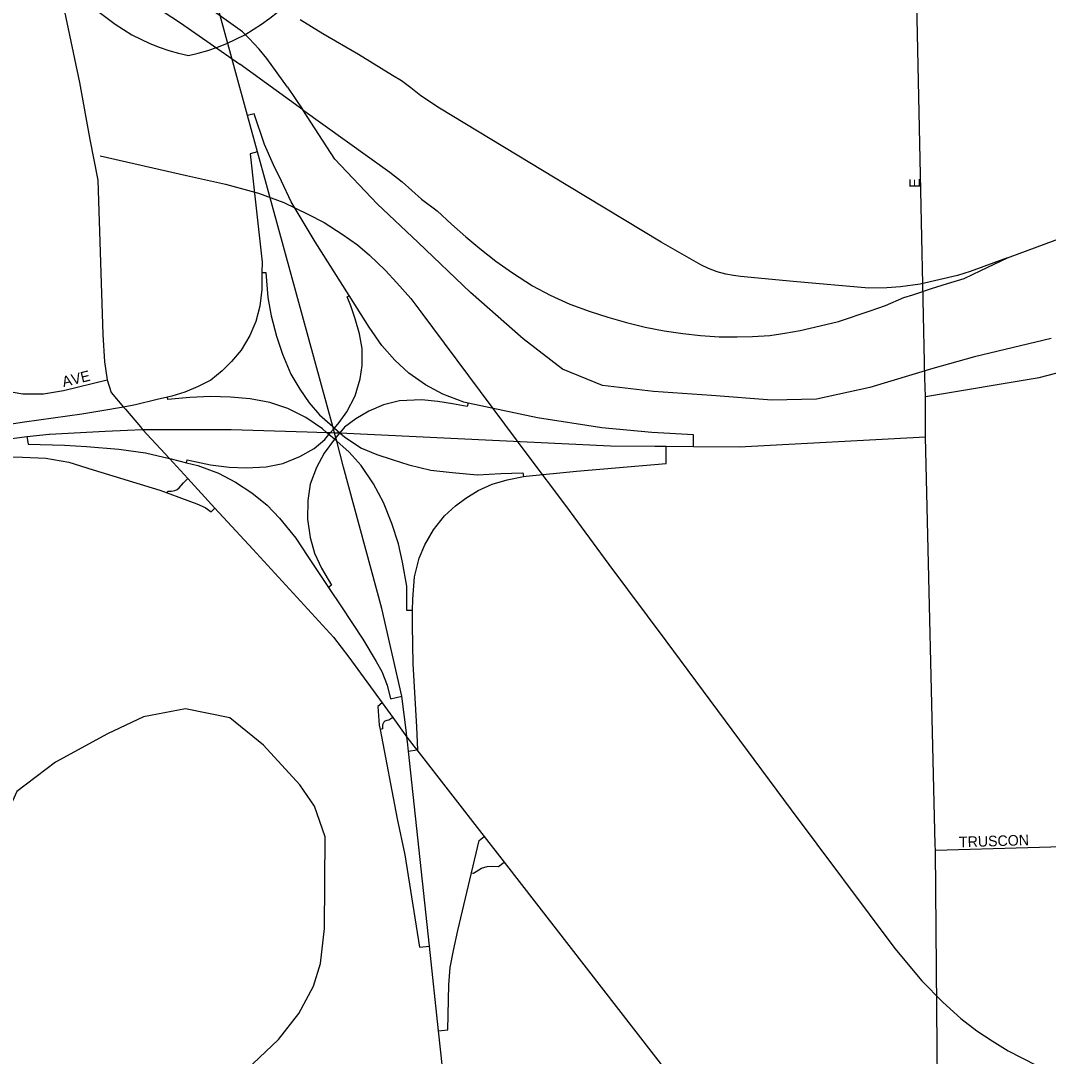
# Model space of a CAD drawing. Extents: x 2010165 to 2382125, y 1060529 to 1407316.
# Drawn here: x 2196877 to 2201731, y 1265863 to 1270754 of the extents above; entities that cross this region are included whole.
import ezdxf

# ---------------------------------------------------------------- set-up
doc = ezdxf.new("R2010")
doc.units = 0
for name, color, linetype in [('GM_P_County_Alignment', 7, 'Continuous'), ('GM_X_City_Street', 7, 'Continuous'), ('GM_X_City_Street_Text', 7, 'Continuous'), ('GM_X_Interchange_Ramps', 7, 'Continuous'), ('GM_X_Interstate_Route', 7, 'Continuous'), ('GM_X_Interstate_Shield', 7, 'Continuous'), ('GM_X_Rail_Line', 7, 'Continuous'), ('GM_X_State_Route', 7, 'Continuous')]:
    doc.layers.add(name, color=color, linetype=linetype)

msp = doc.modelspace()

# ---------------------------------------------------------------- linework, layer by layer
at = {"layer": 'GM_P_County_Alignment'}
msp.add_lwpolyline([(2201149.8, 1268978.6), (2201686.7, 1269068.3), (2202236.6, 1269212.3), (2202655.5, 1269461), (2203153, 1269840.7), (2203166.4, 1269850.3), (2203449.7, 1270053.9), (2203560.7, 1270133), (2203670.7, 1270211.6), (2203813.1, 1270316.4), (2203883.6, 1270348.4), (2203954, 1270370.9), (2204056.3, 1270377.4), (2205247.7, 1270390.6), (2206215.5, 1270377.7), (2207276.9, 1270351.3)], dxfattribs=at)
at = {"layer": 'GM_X_City_Street'}
for points in [[(2201132, 1269803.1), (2201089, 1271799.5), (2201020.3, 1273772.6), (2200984.9, 1274790.2), (2200965.1, 1276364.1), (2200960.1, 1276758.7), (2200959.9, 1276772.6)], [(2201147.9, 1269067.6), (2201132, 1269803.1)], [(2195343.6, 1269603.3), (2195542.8, 1269477.6), (2195747.3, 1269362.8), (2195914.2, 1269287.4), (2196129, 1269214.6), (2196766.7, 1269012.4), (2196887.5, 1268990.8), (2196984.3, 1268990.8), (2197079.1, 1269007.9), (2197285.1, 1269056.8)], [(2201197, 1266861.2), (2201150.8, 1268788.9), (2201150.7, 1268936.9), (2201149.8, 1268978.6), (2201147.9, 1269067.6)], [(2201206.2, 1265862.8), (2201205.2, 1265905.8), (2201197.6, 1266836.5), (2201197, 1266861.2)], [(2201197.6, 1266836.5), (2202069.5, 1266860.8), (2202069.5, 1266840.6)], [(2201243, 1264181.7), (2201206.2, 1265862.8)]]:
    msp.add_lwpolyline(points, dxfattribs=at)
at = {"layer": 'GM_X_Interchange_Ramps'}
for points in [[(2200054.3, 1268742.8), (2200054.6, 1268798.5), (2199858.2, 1268808.1), (2199621.2, 1268830.6), (2199317.6, 1268877.3), (2198989.6, 1268946.9), (2198969.2, 1268951.3), (2198870.7, 1268989.1), (2198789.2, 1269034.1), (2198710, 1269088.2), (2198643.3, 1269150.6), (2198582.1, 1269219.3), (2198522.4, 1269305.7), (2198428, 1269455), (2198267.3, 1269709.1), (2198153.9, 1269898.7), (2198108.1, 1269995.1), (2198071.1, 1270073.1), (2198028.2, 1270169.6), (2197980.1, 1270314.4), (2197948.2, 1270305.9)], [(2197995.3, 1270133.7), (2197960.7, 1270124.5), (2197978.9, 1269953.8), (2198016.6, 1269613.9), (2198016.4, 1269564.3), (2198016, 1269484.6), (2198006.4, 1269404.7), (2197987.5, 1269333), (2197959.4, 1269266.6), (2197918.2, 1269197.9), (2197873.2, 1269143.7), (2197829, 1269099.7), (2197774.4, 1269056.6), (2197714.7, 1269026.4), (2197651.8, 1268998.9), (2197591.3, 1268980.4), (2197569.8, 1268975.4), (2197521.8, 1268964.3), (2197419.1, 1268938.7), (2197362.3, 1268928.8), (2197259.3, 1268910.9), (2197164.9, 1268894.7), (2196894.1, 1268857), (2196706.4, 1268829)], [(2198016.4, 1269564.3), (2198034.9, 1269564.2), (2198043.9, 1269446.5), (2198059.7, 1269360.1), (2198085.4, 1269264.3), (2198112.9, 1269179.2), (2198152.5, 1269084.7), (2198194.8, 1269012.8), (2198239, 1268949.5), (2198288.5, 1268891.7), (2198350.4, 1268836.8), (2198358.3, 1268829.8), (2198383.8, 1268807.2), (2198407.5, 1268786.1), (2198485.8, 1268734.3), (2198558.2, 1268704.8), (2198631.6, 1268680.7), (2198710.3, 1268655.7), (2198814.7, 1268631.2), (2198914.6, 1268619.5), (2199034.8, 1268609.3), (2199145, 1268614.9), (2199248.9, 1268618.3), (2199252.2, 1268600.6)], [(2197659.4, 1268666.3), (2197662.5, 1268679.1), (2197773.7, 1268656.4), (2197861, 1268645.7), (2197941.5, 1268641.2), (2198035.6, 1268646.8), (2198115.4, 1268661.6), (2198194.5, 1268695.6), (2198262.8, 1268733.5), (2198312.6, 1268776.1), (2198332.4, 1268799.4), (2198339.9, 1268808.2), (2198353.7, 1268824.5), (2198358.3, 1268829.8), (2198380.4, 1268855.8), (2198417.1, 1268906.5), (2198456, 1268981.8), (2198480.9, 1269062.1), (2198490.3, 1269125.7), (2198489.5, 1269204.9), (2198477.2, 1269274.2), (2198457.3, 1269346.3), (2198435.8, 1269407.7), (2198418.1, 1269448.8), (2198428, 1269455)], [(2198728, 1267968.6), (2198701, 1267968.7), (2198700.4, 1268082.5), (2198680.9, 1268195.7), (2198660.7, 1268283.7), (2198630.3, 1268378.6), (2198590.4, 1268478.2), (2198543.1, 1268566.3), (2198484.9, 1268653.1), (2198428.1, 1268715.4), (2198369.3, 1268767.1), (2198358.5, 1268776.6), (2198332.4, 1268799.4), (2198321.8, 1268808.7), (2198302.2, 1268826), (2198223.7, 1268878.9), (2198138.4, 1268921.6), (2198053.1, 1268950.8), (2197960.4, 1268968.5), (2197867.6, 1268976), (2197772.8, 1268979.5), (2197675.2, 1268974.1), (2197572.2, 1268964.7), (2197569.8, 1268975.4)], [(2198989.6, 1268946.9), (2198986.3, 1268931.1), (2198916.3, 1268944.2), (2198846.5, 1268955.2), (2198770.5, 1268963.5), (2198665.5, 1268958.5), (2198590.8, 1268940), (2198520.4, 1268910.1), (2198460.2, 1268873.5), (2198406.8, 1268833.3), (2198383.8, 1268807.2), (2198364.5, 1268784.8), (2198358.5, 1268776.6), (2198310.2, 1268710.7), (2198273.2, 1268643), (2198244.8, 1268564.1), (2198232.3, 1268487.7), (2198231.5, 1268399.5), (2198244.6, 1268313.5), (2198265.2, 1268239), (2198297.3, 1268168.8), (2198345.4, 1268087), (2198330.3, 1268077.1)], [(2196588.4, 1268746.7), (2196597.6, 1268687.6), (2196763.9, 1268694.6), (2196884.6, 1268692.6), (2196995.9, 1268687.9), (2197103.4, 1268668.7), (2197218.5, 1268631.8), (2197534.6, 1268535.8), (2197568.6, 1268523.4), (2197635.8, 1268499.1), (2197708.3, 1268471.6), (2197748.8, 1268454.2), (2197776.7, 1268434.8), (2197793.9, 1268452)], [(2196905.7, 1268790.3), (2196911.3, 1268754.1), (2197084.2, 1268749.7), (2197188.1, 1268742.6), (2197340.3, 1268729.9), (2197465.9, 1268712.1), (2197578.9, 1268685.9), (2197586.9, 1268684.1), (2197659.4, 1268666.3), (2197713.7, 1268653), (2197811, 1268616.8), (2197892, 1268573.6), (2197968.4, 1268523.3), (2198040.3, 1268465.8), (2198098.8, 1268404.2), (2198177, 1268309.8), (2198233.4, 1268223.3), (2198330.3, 1268077.1), (2198391.5, 1267984.7), (2198493.1, 1267832.5), (2198556.4, 1267726.8), (2198583.1, 1267680.6), (2198607.8, 1267615.5), (2198623.7, 1267550.5), (2198677.8, 1267562.9)], [(2198709.1, 1267304.5), (2198748.3, 1267309.5), (2198753, 1267310.1), (2198748.1, 1267419.5), (2198731.2, 1267716.2), (2198727.6, 1267897), (2198728, 1267968.6), (2198728.3, 1268022.2), (2198737.2, 1268126.9), (2198759.1, 1268215.7), (2198786.3, 1268278.6), (2198826.6, 1268348.8), (2198878.9, 1268415.3), (2198931.1, 1268463.1), (2198979.5, 1268499), (2199037.2, 1268534.8), (2199103.2, 1268564.1), (2199174.7, 1268585.9), (2199252.2, 1268600.6), (2199264.7, 1268603), (2199502.2, 1268626.6), (2199925.3, 1268663), (2199925, 1268744)], [(2197568.6, 1268523.4), (2197571.5, 1268531.4), (2197588.9, 1268531.7), (2197605.3, 1268534.8), (2197616.5, 1268539.5), (2197625.7, 1268546.8), (2197645.4, 1268570.7), (2197665.9, 1268591.2)], [(2198584.5, 1267531.3), (2198563.5, 1267515.3), (2198570.4, 1267427.1), (2198574.5, 1267405.8), (2198655.4, 1266985), (2198690.8, 1266813.9), (2198761.2, 1266378.6), (2198807.7, 1266383.4)], [(2198633.8, 1267463.2), (2198616.2, 1267449.8), (2198606.1, 1267449.2), (2198597.2, 1267446.1), (2198591.9, 1267441), (2198588.4, 1267435.1), (2198586.1, 1267427.9), (2198585.3, 1267421.2), (2198586.3, 1267408.9), (2198574.5, 1267405.8)], [(2198850.4, 1265983.7), (2198895, 1265987.4), (2198899, 1266200.4), (2198905.1, 1266282.2), (2198920.3, 1266362.3), (2198941.9, 1266457.3), (2199006.1, 1266729.9), (2199042.4, 1266882.6), (2199066, 1266900.8)], [(2199006.1, 1266729.9), (2199015.5, 1266727.7), (2199053.7, 1266752), (2199079.6, 1266759.6), (2199106.7, 1266761.3), (2199134.1, 1266759.6), (2199160.2, 1266779.6)]]:
    msp.add_lwpolyline(points, dxfattribs=at)
at = {"layer": 'GM_X_Interstate_Route'}
for points in [[(2198037.5, 1269979.8), (2197995.3, 1270133.7), (2197948.2, 1270305.9), (2197629.2, 1271471.3), (2197516.6, 1271789.9), (2197494.6, 1271852.2), (2197294.7, 1272177.1), (2197073, 1272423.1), (2196767.8, 1272646.4)], [(2198360.5, 1268799.5), (2198358.4, 1268807.6), (2198353.7, 1268824.5), (2198350.4, 1268836.8), (2198037.5, 1269979.8)], [(2196799.9, 1268775.8), (2196905.7, 1268790.3), (2197011.1, 1268801.4)], [(2197011.1, 1268801.4), (2197012.2, 1268801.5), (2197275.9, 1268814.5)], [(2197275.9, 1268814.5), (2197381.8, 1268819.7)], [(2197381.8, 1268819.7), (2197452.6, 1268823.2), (2197871.1, 1268823.7), (2198229.9, 1268811.8)], [(2198229.9, 1268811.8), (2198321.8, 1268808.7), (2198339.9, 1268808.2), (2198358.4, 1268807.6), (2198383.8, 1268807.2), (2199661.9, 1268746.5), (2199871.9, 1268744.5)], [(2198402.2, 1268645.4), (2198369.3, 1268767.1), (2198364.5, 1268784.8), (2198360.5, 1268799.5)], [(2199871.9, 1268744.5), (2199925, 1268744), (2200054.3, 1268742.8), (2200270, 1268740.7), (2201150.8, 1268788.9)], [(2198688.2, 1267476.8), (2198677.8, 1267562.9), (2198582.6, 1267978.1), (2198402.2, 1268645.4)], [(2198698.7, 1267390.6), (2198688.2, 1267476.8)], [(2198703.9, 1267347.6), (2198701.1, 1267370.1), (2198698.7, 1267390.6)], [(2198878.2, 1265723.7), (2198850.4, 1265983.7), (2198807.7, 1266383.4), (2198709.1, 1267304.5), (2198703.9, 1267347.6)]]:
    msp.add_lwpolyline(points, dxfattribs=at)
at = {"layer": 'GM_X_Interstate_Shield'}
for centre, start, end in [((2197856.1, 1271507.9), 165.8066, 258.463), ((2197481.1, 1271507.9), 281.537, 14.1934)]:
    msp.add_arc(centre, 937.5, start, end, dxfattribs=at)
at = {"layer": 'GM_X_Rail_Line'}
for points in [[(2201538.5, 1269634), (2202808, 1270103.9), (2203215.7, 1270285.5), (2203742.1, 1270480), (2203877.8, 1270525), (2204065, 1270615.1), (2204291.9, 1270714.1), (2204575.8, 1270816.7), (2204839.3, 1270914.6), (2204902.4, 1270936.2), (2204969, 1270958.4), (2205029, 1270977.6), (2205090.8, 1270996.8), (2205159.3, 1271014.2), (2205221.1, 1271031), (2205338.1, 1271055), (2205413.1, 1271069.5), (2205609.4, 1271098.2), (2205982.9, 1271150.1), (2206260.6, 1271187.2), (2206484.5, 1271215.3)], [(2198136.2, 1270439.7), (2198038.9, 1270574.5), (2198002.7, 1270619.4), (2197956.6, 1270669.3), (2197924.1, 1270701.7), (2197622.2, 1270917.5)], [(2197436.2, 1270872.9), (2197631.5, 1270744), (2197911.9, 1270547.7)], [(2201538.5, 1269634), (2201361.5, 1269569.9), (2201301.4, 1269550.8), (2201125.5, 1269509.8), (2201032.6, 1269497), (2200967.9, 1269491.5), (2200882.3, 1269490.6), (2200525.2, 1269521.4), (2200276.4, 1269546.2), (2200244.3, 1269550.1), (2200207.1, 1269556.3), (2200166, 1269568.1), (2200125.5, 1269583.3), (2200089.5, 1269600.8), (2200055.7, 1269619.4), (2199901.4, 1269707.2), (2199461.8, 1269974), (2198855.5, 1270339.9), (2198767.1, 1270398.5), (2198720, 1270436.1), (2198676, 1270468.9), (2198633.1, 1270494.5), (2198471.7, 1270593.6), (2198304.6, 1270691.6), (2198196.6, 1270757.3)], [(2198208.7, 1270333.1), (2197911.9, 1270547.7)], [(2198136.2, 1270439.7), (2198208.7, 1270333.1)], [(2198208.7, 1270333.1), (2198620.3, 1270038), (2198678.9, 1269991.8), (2198770, 1269910.7), (2198843.6, 1269855.8), (2198912.2, 1269792.2), (2198979.6, 1269732.3), (2199045.6, 1269677.1), (2199120.6, 1269617.5), (2199199.2, 1269562.6), (2199293.6, 1269502.1), (2199377.6, 1269457.8), (2199471.1, 1269415.4), (2199566, 1269380.5), (2199650.8, 1269353), (2199738.1, 1269328.1), (2199826.7, 1269305.6), (2199916.5, 1269289.4), (2200003.7, 1269275.7), (2200087.9, 1269266.4), (2200175.4, 1269260.8), (2200261.5, 1269260.1), (2200333.4, 1269261.6), (2200415.4, 1269267.5), (2200486.2, 1269278.3), (2200558.9, 1269290.9), (2200653.1, 1269313.1), (2200739.9, 1269333.2), (2200889, 1269382.9), (2200960.9, 1269408.8), (2201047.7, 1269445.9), (2201090, 1269458.5), (2201178.2, 1269488.9), (2201253.9, 1269512.7), (2201333.2, 1269536.4), (2201411.9, 1269573.5), (2201538.5, 1269634)], [(2201744.3, 1269252.7), (2201382.2, 1269166.1), (2201184.9, 1269110.7), (2200887.1, 1269020.6), (2200635.5, 1268965.9), (2200424, 1268962.2), (2200139.6, 1268984.1), (2199866.1, 1269002.3), (2199625.4, 1269031.5), (2199435.8, 1269108.1), (2199249.8, 1269250.4), (2199001.8, 1269469.2), (2198753.9, 1269706.3), (2198560.6, 1269888.7), (2198360.1, 1270100.3), (2198208.7, 1270333.1)], [(2197252.2, 1270115.5), (2197659.8, 1270023.2), (2197844.2, 1269981.2), (2198000.2, 1269939.1), (2198119.6, 1269894.4), (2198233, 1269839.7), (2198309.8, 1269800), (2198394.4, 1269745.1), (2198466.9, 1269694.4), (2198524.5, 1269645.6), (2198598.7, 1269575.7), (2198653.8, 1269516), (2198720, 1269441.3), (2198766.3, 1269379.2), (2199272.1, 1268700.2), (2199449.5, 1268464.7), (2199655.2, 1268185.5), (2199924.8, 1267825.1), (2200516.8, 1267027.1), (2201005.9, 1266371.7), (2201133.6, 1266219.2), (2201231.7, 1266119.2), (2201317.4, 1266040.5), (2201393, 1265983.6), (2201465.5, 1265935.5), (2201540.8, 1265888.9), (2201673.2, 1265821.2)], [(2196766.3, 1265485.9), (2197130.8, 1265515.4), (2197604.9, 1265616.4), (2197783, 1265700.8), (2197942.7, 1265799.1), (2198093.8, 1265942), (2198190.1, 1266065), (2198259.6, 1266193.4), (2198292.3, 1266301.2), (2198311.9, 1266466.7), (2198314.7, 1266898.9), (2198264.9, 1267043.8), (2198195.4, 1267145.5), (2198024.3, 1267332.7), (2197863.9, 1267461), (2197655.4, 1267503.8), (2197457.5, 1267466.4), (2197286.4, 1267386.1), (2197040.5, 1267252.4), (2196858.7, 1267113.4), (2196799.8, 1266985), (2196714.3, 1266696.2), (2196676.9, 1266476.9), (2196692.9, 1266273.6)]]:
    msp.add_lwpolyline(points, dxfattribs=at)
at = {"layer": 'GM_X_State_Route'}
for points in [[(2197060.7, 1270910.3), (2197153.9, 1270462), (2197203.2, 1270192), (2197240.7, 1270000.3), (2197264.7, 1269271.2), (2197273.1, 1269143), (2197285.1, 1269056.8), (2197304.1, 1268997), (2197362.3, 1268928.8), (2197371, 1268918.7)], [(2197371, 1268918.7), (2197442.6, 1268834.9)], [(2197442.6, 1268834.9), (2197452.6, 1268823.2), (2197578.9, 1268685.9), (2197665.9, 1268591.2), (2197793.9, 1268452), (2197972.7, 1268257.6)], [(2197972.7, 1268257.6), (2198354.6, 1267842.2), (2198427.3, 1267748.3), (2198584.5, 1267531.3), (2198633.8, 1267463.2), (2198701.1, 1267370.1), (2198734.3, 1267327.5)], [(2198734.3, 1267327.5), (2198748.3, 1267309.5), (2199066, 1266900.8), (2199160.2, 1266779.6), (2199935.5, 1265782.1), (2200271.9, 1265370.4)]]:
    msp.add_lwpolyline(points, dxfattribs=at)

# ---------------------------------------------------------------- texts
at = {"layer": 'GM_X_City_Street_Text'}
for s, rotation, p in [('E', 90, (2201124.4, 1269964.3)), ('AVE', 13.5707, (2197079.2, 1269023)), ('TRUSCON', 1.7615, (2201309.5, 1266849.7))]:
    msp.add_text(s, height=50, rotation=rotation, dxfattribs=at).set_placement(p)

doc.saveas('drawing.dxf')
